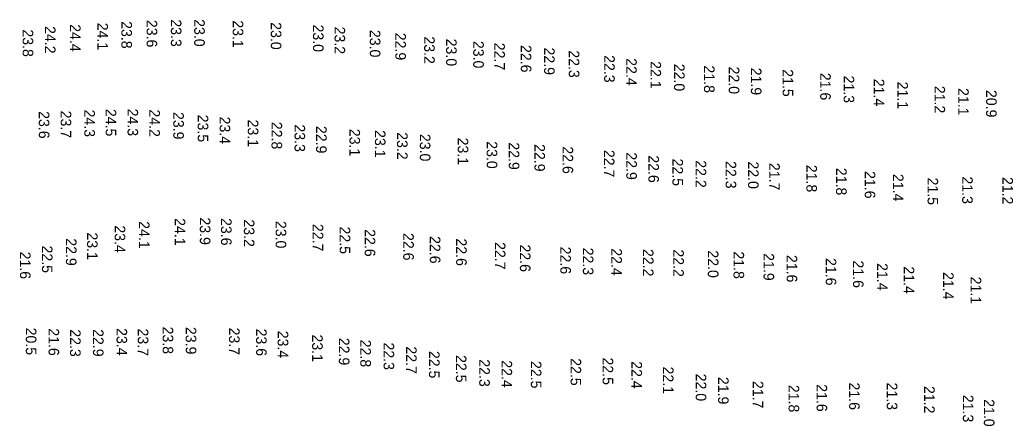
# Model space of a CAD drawing. Extents: x 988130 to 1132882, y 654656 to 841453.
# Drawn here: x 1112190.6 to 1112661.1, y 660206.2 to 660398.4 of the extents above; entities that cross this region are included whole.
import ezdxf

# ---------------------------------------------------------------- set-up
doc = ezdxf.new("R2010")
doc.units = 0
doc.layers.add('V-TOPO-SOUN', color=7, linetype='Continuous')

msp = doc.modelspace()

# ---------------------------------------------------------------- texts
at = {"layer": 'V-TOPO-SOUN'}
for s, p in [('23.8 ', (1112238.7, 660397.84)), ('23.6 ', (1112250.65, 660398.44)), ('23.3 ', (1112262.14, 660398.71)), ('23.0 ', (1112273.18, 660398.78)), ('23.1 ', (1112291.44, 660398.24)), ('23.8 ', (1112191.93, 660393.95)), ('24.2 ', (1112202.49, 660395.5)), ('24.4 ', (1112214.36, 660396.4)), ('24.1 ', (1112227.32, 660397.1)), ('23.0 ', (1112309.46, 660397.35)), ('23.0 ', (1112329.44, 660396.25)), ('23.2 ', (1112339.66, 660395.25)), ('23.0 ', (1112356.36, 660393.7)), ('22.9 ', (1112368.44, 660392.35)), ('23.2 ', (1112382.1, 660390.63)), ('23.0 ', (1112392.5, 660389.55)), ('23.0 ', (1112405.34, 660388.5)), ('22.7 ', (1112415.31, 660387.63)), ('22.6 ', (1112427.88, 660386.55)), ('22.9 ', (1112438.89, 660385.37)), ('22.3 ', (1112450.6, 660384.05)), ('22.3 ', (1112467.36, 660381.75)), ('22.4 ', (1112477.78, 660380.31)), ('22.1 ', (1112489.3, 660378.92)), ('22.0 ', (1112500.45, 660377.69)), ('21.8 ', (1112514.64, 660376.88)), ('22.0 ', (1112526.38, 660376.34)), ('21.9 ', (1112536.86, 660375.81)), ('21.5 ', (1112551.88, 660375.09)), ('21.6 ', (1112569.67, 660373.4)), ('21.3 ', (1112580.8, 660372.09)), ('21.4 ', (1112595.04, 660370.58)), ('21.1 ', (1112606.24, 660369.21)), ('21.2 ', (1112623.82, 660367.24)), ('21.1 ', (1112635.02, 660366.2)), ('20.9 ', (1112648.26, 660365.29)), ('23.7 ', (1112209.94, 660355.48)), ('24.3 ', (1112221.15, 660356.01)), ('24.5 ', (1112231.25, 660356.31)), ('24.3 ', (1112241.61, 660356.44)), ('24.2 ', (1112251.93, 660356.06)), ('23.6 ', (1112199.59, 660355.26)), ('23.9 ', (1112263.27, 660354.85)), ('23.5 ', (1112274.84, 660353.58)), ('23.4 ', (1112285.22, 660352.66)), ('23.1 ', (1112298.58, 660351.26)), ('22.8 ', (1112309.82, 660350.2)), ('23.3 ', (1112320.7, 660348.97)), ('22.9 ', (1112330.93, 660348.26)), ('23.1 ', (1112346.73, 660346.89)), ('23.1 ', (1112358.78, 660346.28)), ('23.2 ', (1112369.25, 660345.29)), ('23.0 ', (1112380.06, 660344.49)), ('23.1 ', (1112398, 660342.72)), ('23.0 ', (1112411.73, 660341.02)), ('22.9 ', (1112422.16, 660340.5)), ('22.9 ', (1112434.31, 660339.67)), ('22.6 ', (1112447.66, 660338.6)), ('22.7 ', (1112467.24, 660336.91)), ('22.9 ', (1112477.83, 660335.75)), ('22.6 ', (1112488.29, 660334.36)), ('22.5 ', (1112499.69, 660332.81)), ('22.2 ', (1112510.69, 660332)), ('22.3 ', (1112524.89, 660331.62)), ('22.0 ', (1112535.5, 660331.45)), ('21.7 ', (1112545.53, 660330.79)), ('21.8 ', (1112563.15, 660329.87)), ('21.8 ', (1112577.2, 660328.42)), ('21.6 ', (1112590.78, 660326.9)), ('21.4 ', (1112604.11, 660325.55)), ('21.5 ', (1112620.53, 660323.83)), ('21.3 ', (1112636.92, 660324.35)), ('21.2 ', (1112655.98, 660324.11)), ('24.1 ', (1112263.96, 660304.61)), ('23.9 ', (1112275.85, 660304.96)), ('23.6 ', (1112285.87, 660304.66)), ('23.2 ', (1112296.7, 660304.02)), ('23.4 ', (1112235.52, 660301.21)), ('24.1 ', (1112247.02, 660303.18)), ('23.0 ', (1112311.77, 660303.31)), ('22.7 ', (1112329.29, 660301.9)), ('22.5 ', (1112342.08, 660300.66)), ('22.6 ', (1112353.95, 660299.4)), ('22.9 ', (1112212.44, 660295.08)), ('23.1 ', (1112222.44, 660297.85)), ('22.6 ', (1112372.18, 660297.58)), ('22.6 ', (1112384.78, 660296.13)), ('22.6 ', (1112397.25, 660295.01)), ('22.5 ', (1112201.06, 660291.67)), ('22.7 ', (1112415.59, 660293.28)), ('22.6 ', (1112427.45, 660292.16)), ('22.6 ', (1112446.58, 660291.12)), ('22.3 ', (1112457.26, 660290.64)), ('22.4 ', (1112470.75, 660290.36)), ('22.2 ', (1112485.72, 660290.04)), ('22.2 ', (1112500.09, 660289.84)), ('21.6 ', (1112190.68, 660288.78)), ('22.0 ', (1112516.48, 660289.38)), ('21.8 ', (1112528.63, 660288.88)), ('21.9 ', (1112542.85, 660288.04)), ('21.6 ', (1112553.79, 660287.22)), ('21.6 ', (1112572.31, 660285.74)), ('21.6 ', (1112585.21, 660284.59)), ('21.4 ', (1112596.64, 660283.34)), ('21.4 ', (1112609.25, 660281.8)), ('21.4 ', (1112627.88, 660279.11)), ('21.1 ', (1112640.94, 660276.94)), ('20.5 ', (1112193.44, 660252.8)), ('21.6 ', (1112204.2, 660252.49)), ('22.3 ', (1112214.39, 660252.01)), ('22.9 ', (1112225.24, 660252.09)), ('23.4 ', (1112236.4, 660252.57)), ('23.7 ', (1112246.47, 660252.39)), ('23.8 ', (1112258.24, 660253.3)), ('23.9 ', (1112269.17, 660253.14)), ('23.7 ', (1112289.69, 660252.83)), ('23.6 ', (1112302.51, 660252.34)), ('23.4 ', (1112312.74, 660251.34)), ('23.1 ', (1112329.05, 660249.56)), ('22.9 ', (1112341.7, 660247.99)), ('22.8 ', (1112351.87, 660247.1)), ('22.3 ', (1112362.89, 660245.78)), ('22.7 ', (1112373.54, 660243.93)), ('22.5 ', (1112384.4, 660241.79)), ('22.5 ', (1112397.13, 660239.83)), ('22.3 ', (1112408.19, 660237.82)), ('22.5 ', (1112451.46, 660238.33)), ('22.5 ', (1112466.62, 660238.68)), ('22.4 ', (1112418.75, 660237.35)), ('22.5 ', (1112432.63, 660237.02)), ('22.4 ', (1112480.26, 660236.92)), ('22.1 ', (1112495.2, 660234.4)), ('22.0 ', (1112510.73, 660231.02)), ('21.9 ', (1112521.3, 660229.5)), ('21.7 ', (1112537.73, 660227.59)), ('21.8 ', (1112554.71, 660225.74)), ('21.6 ', (1112567.97, 660226.03)), ('21.6 ', (1112583.38, 660226.85)), ('21.3 ', (1112601.22, 660226.82)), ('21.2 ', (1112618.91, 660225.19)), ('21.3 ', (1112637.24, 660221.02)), ('21.0 ', (1112647.2, 660218.95))]:
    msp.add_text(s, height=5, rotation=270, dxfattribs=at).set_placement(p)

doc.saveas('drawing.dxf')
